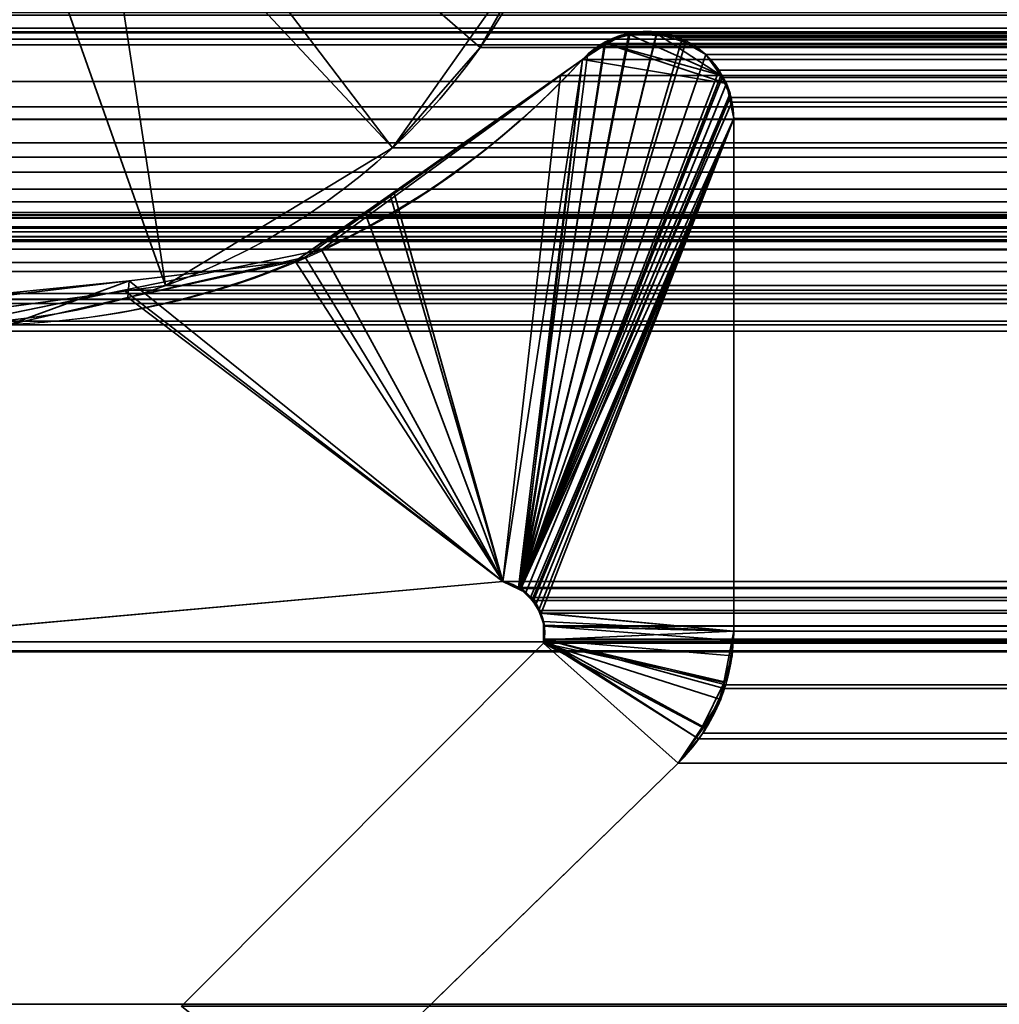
# Model space of a CAD drawing. Header units: millimetres. Extents: x -587 to 3688, y -115 to 120.
# Tile 382 of 656: x 1025.5 to 1028.88, y 2.65 to 6.05. Entities that reach past the tile are written whole.
import ezdxf

# ---------------------------------------------------------------- set-up
doc = ezdxf.new("R2010")
doc.units = ezdxf.units.MM
doc.layers.add('152', color=7, linetype='Continuous', true_color=0xffffff)

# ---------------------------------------------------------------- blocks, each defined once
blk = doc.blocks.new('UG_SURFACE_002')
at = {"layer": '152', "color": 252, "linetype": 'Continuous', "lineweight": 35}
for points in [[(2162.4999, -40, 2198), (2162.4999, 110, 2198), (837.5, 110, 2198), (837.5, -40, 2198)], [(987.5, -40, 2048.0001), (987.5, 110, 2048.0001), (2012.5, 110, 2048.0001), (2012.5, -40, 2048.0001)]]:
    blk.add_3dface(points, dxfattribs=at)
blk = doc.blocks.new('UG_SURFACE_050')
at = {"layer": '152', "color": 252, "linetype": 'Continuous', "lineweight": 35}
for points in [[(1027.0875, 5.9514, 2006.4125), (1027.3134, 6.3528, 2006.1867), (1025.9843, 7.0973, 2007.5157), (1025.9378, 6.9509, 2007.5622)], [(1027.3134, 6.3528, -7), (1026.7845, 5.6045, -7), (1025.7615, 6.7015, -7), (1025.9378, 6.9509, -7)], [(1026.7845, 5.6045, 2006.7155), (1027.0875, 5.9514, 2006.4125), (1025.9378, 6.9509, 2007.5622), (1025.8625, 6.8171, 2007.6375)], [(1025.8625, 6.8171, 2007.6375), (1025.7615, 6.7015, 2007.7386), (1026.0011, 5.1291, 2007.499), (1026.7845, 5.6045, 2006.7155)], [(1025.7615, 6.7015, 2007.7386), (1025.5003, 6.543, 2007.9997), (1026.0011, 5.1291, 2007.499)], [(1025.5003, 6.543, -7), (1025.7615, 6.7015, -7), (1026.7845, 5.6045, -7), (1026.0011, 5.1291, -7)], [(1025.0931, 5.0055, 2008.4069), (1026.0011, 5.1291, 2007.499), (1025.5003, 6.543, 2007.9997), (1025.1976, 6.5018, 2008.3022)], [(1025.1976, 6.5018, -7), (1025.5003, 6.543, -7), (1026.0011, 5.1291, -7), (1025.0931, 5.0055, -7)], [(1026.7845, 5.6045, -7), (1027.3134, 6.3528, -7), (1027.3134, 6.3528, 2006.1867)], [(1027.3134, 6.3528, 2006.1867), (1027.0875, 5.9514, 2006.4125), (1026.7845, 5.6045, -7)], [(1027.0875, 5.9514, 2006.4125), (1026.7845, 5.6045, 2006.7155), (1026.7845, 5.6045, -7)], [(1026.0011, 5.1291, 2007.499), (1026.0011, 5.1291, -7), (1026.7845, 5.6045, -7), (1026.7845, 5.6045, 2006.7155)], [(1025.0931, 5.0055, 2008.4069), (1025.0931, 5.0055, -7), (1026.0011, 5.1291, -7), (1026.0011, 5.1291, 2007.499)]]:
    blk.add_3dface(points, dxfattribs=at)
blk = doc.blocks.new('UG_SURFACE_051')
at = {"layer": '152', "color": 252, "linetype": 'Continuous', "lineweight": 35}
for points in [[(1027.0875, 5.9514, 2006.4125), (1027.3134, 6.3528, 2006.1867), (1025.9843, 7.0973, 2007.5157), (1025.9378, 6.9509, 2007.5622)], [(1027.3134, 6.3528, -7), (1026.7845, 5.6045, -7), (1025.7615, 6.7015, -7), (1025.9378, 6.9509, -7)], [(1026.7845, 5.6045, 2006.7155), (1027.0875, 5.9514, 2006.4125), (1025.9378, 6.9509, 2007.5622), (1025.8625, 6.8171, 2007.6375)], [(1025.8625, 6.8171, 2007.6375), (1025.7615, 6.7015, 2007.7386), (1026.0011, 5.1291, 2007.499), (1026.7845, 5.6045, 2006.7155)], [(1025.7615, 6.7015, 2007.7386), (1025.5003, 6.543, 2007.9997), (1026.0011, 5.1291, 2007.499)], [(1025.5003, 6.543, -7), (1025.7615, 6.7015, -7), (1026.7845, 5.6045, -7), (1026.0011, 5.1291, -7)], [(1025.0931, 5.0055, 2008.4069), (1026.0011, 5.1291, 2007.499), (1025.5003, 6.543, 2007.9997), (1025.1976, 6.5018, 2008.3022)], [(1025.1976, 6.5018, -7), (1025.5003, 6.543, -7), (1026.0011, 5.1291, -7), (1025.0931, 5.0055, -7)], [(1026.7845, 5.6045, -7), (1027.3134, 6.3528, -7), (1027.3134, 6.3528, 2006.1867)], [(1027.3134, 6.3528, 2006.1867), (1027.0875, 5.9514, 2006.4125), (1026.7845, 5.6045, -7)], [(1027.0875, 5.9514, 2006.4125), (1026.7845, 5.6045, 2006.7155), (1026.7845, 5.6045, -7)], [(1026.0011, 5.1291, 2007.499), (1026.0011, 5.1291, -7), (1026.7845, 5.6045, -7), (1026.7845, 5.6045, 2006.7155)], [(1025.0931, 5.0055, 2008.4069), (1025.0931, 5.0055, -7), (1026.0011, 5.1291, -7), (1026.0011, 5.1291, 2007.499)]]:
    blk.add_3dface(points, dxfattribs=at)
blk = doc.blocks.new('UG_SURFACE_054')
at = {"layer": '152', "color": 252, "linetype": 'Continuous', "lineweight": 35}
for points in [[(1011, -46.92, 2022.5), (1989, -46.92, 2022.5), (1989, 13.92, 2022.5), (1011, 13.92, 2022.5)], [(1012.5, -46.92, 2020.9999), (1012.5, 13.92, 2020.9999), (1987.5, 13.92, 2020.9999), (1987.5, -46.92, 2020.9999)], [(1025.9378, 6.9509, 2007.5622), (1025.9843, 7.0973, 2007.5157), (1027.3134, 6.3528, 2006.1867), (1027.0875, 5.9514, 2006.4125)], [(1025.8625, 6.8171, 2007.6375), (1025.9378, 6.9509, 2007.5622), (1027.0875, 5.9514, 2006.4125), (1026.7845, 5.6045, 2006.7155)], [(1026.7845, 5.6045, 2006.7155), (1026.0011, 5.1291, 2007.499), (1025.7615, 6.7015, 2007.7386), (1025.8625, 6.8171, 2007.6375)], [(1026.0011, 5.1291, 2007.499), (1025.5003, 6.543, 2007.9997), (1025.7615, 6.7015, 2007.7386)], [(1025.1976, 6.5018, 2008.3022), (1025.5003, 6.543, 2007.9997), (1026.0011, 5.1291, 2007.499), (1025.0931, 5.0055, 2008.4069)], [(1027.0875, 5.9514, 2006.4125), (1972.6866, 6.3528, 2006.1867), (1972.9125, 5.9514, 2006.4125)], [(1027.0875, 5.9514, 2006.4125), (1027.3134, 6.3528, 2006.1867), (1972.6866, 6.3528, 2006.1867)], [(1023.2497, 6.2198, 2010.2503), (1023.5014, 5.834, 2009.9986), (1976.4986, 5.834, 2009.9986), (1976.7503, 6.2198, 2010.2503)], [(1972.9125, 5.9514, 2006.4125), (1026.7845, 5.6045, 2006.7155), (1027.0875, 5.9514, 2006.4125)], [(1972.9125, 5.9514, 2006.4125), (1973.2155, 5.6045, 2006.7155), (1026.7845, 5.6045, 2006.7155)], [(1976.4986, 5.834, 2009.9986), (1023.5014, 5.834, 2009.9986), (1024.211, 5.2542, 2009.289), (1975.789, 5.2542, 2009.289)], [(1973.9989, 5.1291, 2007.499), (1026.0011, 5.1291, 2007.499), (1026.7845, 5.6045, 2006.7155), (1973.2155, 5.6045, 2006.7155)], [(1975.789, 5.2542, 2009.289), (1024.211, 5.2542, 2009.289), (1025.0931, 5.0055, 2008.4069), (1974.9069, 5.0055, 2008.4069)], [(1974.9069, 5.0055, 2008.4069), (1025.0931, 5.0055, 2008.4069), (1026.0011, 5.1291, 2007.499), (1973.9989, 5.1291, 2007.499)]]:
    blk.add_3dface(points, dxfattribs=at)
blk = doc.blocks.new('UG_SURFACE_056')
at = {"layer": '152', "color": 7, "linetype": 'Continuous', "lineweight": 35}
for points in [[(1027.2236, 4.0792, 2006.2764), (1027.6036, 5.9952, 2005.8963), (1027.5806, 5.9954, 2005.9195), (1027.5185, 5.9606, 2005.9814)], [(1027.2236, 4.0792, 2006.2764), (1027.6968, 5.9944, 2005.8031), (1027.6036, 5.9952, 2005.8963)], [(1027.7959, 5.9673, 2005.7042), (1027.7493, 5.9939, 2005.7507), (1027.6968, 5.9944, 2005.8031), (1027.2236, 4.0792, 2006.2764)], [(1027.9173, 5.8558, -7), (1027.5177, 5.9668, -7), (1027.5307, 5.9764, -7), (1027.6052, 5.9951, -7)], [(1027.5307, 5.9764, -7), (1027.5185, 5.9606, 2005.9814), (1027.5806, 5.9954, 2005.9195)], [(1027.5307, 5.9764, -7), (1027.5806, 5.9954, 2005.9195), (1027.6036, 5.9952, 2005.8963)], [(1027.6036, 5.9952, 2005.8963), (1027.6052, 5.9951, -7), (1027.5307, 5.9764, -7)], [(1027.6052, 5.9951, -7), (1027.6036, 5.9952, 2005.8963), (1027.6968, 5.9944, 2005.8031)], [(1027.6968, 5.9944, 2005.8031), (1027.6501, 6.0064, -7), (1027.6052, 5.9951, -7)], [(1027.9173, 5.8558, -7), (1027.6052, 5.9951, -7), (1027.6501, 6.0064, -7), (1027.6963, 5.9997, -7)], [(1027.6968, 5.9944, 2005.8031), (1027.6963, 5.9997, -7), (1027.6501, 6.0064, -7)], [(1027.6963, 5.9997, -7), (1027.6968, 5.9944, 2005.8031), (1027.7493, 5.9939, 2005.7507)], [(1027.7493, 5.9939, 2005.7507), (1027.7597, 5.9906, -7), (1027.6963, 5.9997, -7)], [(1027.6963, 5.9997, -7), (1027.7597, 5.9906, -7), (1027.795, 5.9696, -7)], [(1027.795, 5.9696, -7), (1027.8667, 5.9269, -7), (1027.9173, 5.8558, -7), (1027.6963, 5.9997, -7)], [(1027.7493, 5.9939, 2005.7507), (1027.795, 5.9696, -7), (1027.7597, 5.9906, -7)], [(1027.7493, 5.9939, 2005.7507), (1027.7959, 5.9673, 2005.7042), (1027.795, 5.9696, -7)], [(1027.9123, 5.8734, 2005.5878), (1027.8667, 5.9269, 2005.6334), (1027.7959, 5.9673, 2005.7042), (1027.2236, 4.0792, 2006.2764)], [(1027.2236, 4.0792, 2006.2764), (1027.5185, 5.9606, 2005.9814), (1027.4574, 5.9264, 2006.0427)], [(1027.5185, 5.9606, 2005.9814), (1027.5177, 5.9668, -7), (1027.4408, 5.9099, -7)], [(1027.4408, 5.9099, -7), (1027.5177, 5.9668, -7), (1027.9377, 5.8271, -7)], [(1027.4408, 5.9099, -7), (1027.4574, 5.9264, 2006.0427), (1027.5185, 5.9606, 2005.9814)], [(1027.5307, 5.9764, -7), (1027.5177, 5.9668, -7), (1027.5185, 5.9606, 2005.9814)], [(1027.9173, 5.8558, -7), (1027.9377, 5.8271, -7), (1027.5177, 5.9668, -7)], [(1027.795, 5.9696, -7), (1027.7959, 5.9673, 2005.7042), (1027.8667, 5.9269, 2005.6334)], [(1027.8667, 5.9269, 2005.6334), (1027.8667, 5.9269, -7), (1027.795, 5.9696, -7)], [(1027.4574, 5.9264, 2006.0427), (1027.4408, 5.9099, 2006.0592), (1027.1658, 4.1071, 2006.3343), (1027.2236, 4.0792, 2006.2764)], [(1027.4408, 5.9099, -7), (1027.4408, 5.9099, 2006.0592), (1027.4574, 5.9264, 2006.0427)], [(1027.8667, 5.9269, -7), (1027.8667, 5.9269, 2005.6334), (1027.9123, 5.8734, 2005.5878)], [(1027.9123, 5.8734, 2005.5878), (1027.9173, 5.8558, -7), (1027.8667, 5.9269, -7)], [(1026.778, 5.4379, -7), (1026.7887, 5.4518, 2006.7112), (1027.4408, 5.9099, 2006.0592)], [(1027.4408, 5.9099, 2006.0592), (1027.4408, 5.9099, -7), (1026.778, 5.4379, -7)], [(1026.778, 5.4379, -7), (1027.4408, 5.9099, -7), (1027.1658, 4.1071, -7)], [(1027.1658, 4.1071, 2006.3343), (1027.4408, 5.9099, 2006.0592), (1026.7887, 5.4518, 2006.7112)], [(1027.9377, 5.8271, -7), (1027.2244, 4.083, -7), (1027.1658, 4.1071, -7), (1027.4408, 5.9099, -7)], [(1027.2236, 4.0792, 2006.2764), (1027.9199, 5.8573, 2005.5802), (1027.9123, 5.8734, 2005.5878)], [(1027.9503, 5.793, 2005.5497), (1027.9199, 5.8573, 2005.5802), (1027.2236, 4.0792, 2006.2764)], [(1027.9123, 5.8734, 2005.5878), (1027.9199, 5.8573, 2005.5802), (1027.9173, 5.8558, -7)], [(1027.9377, 5.8271, -7), (1027.9173, 5.8558, -7), (1027.9199, 5.8573, 2005.5802)], [(1027.9377, 5.8271, -7), (1027.9199, 5.8573, 2005.5802), (1027.9503, 5.793, 2005.5497)], [(1027.2244, 4.083, -7), (1027.9377, 5.8271, -7), (1027.9473, 5.7817, -7)], [(1027.9503, 5.793, 2005.5497), (1027.9473, 5.7817, -7), (1027.9377, 5.8271, -7)], [(1027.2236, 4.0792, 2006.2764), (1027.2448, 4.069, 2006.2551), (1027.9518, 5.7826, 2005.5482), (1027.9503, 5.793, 2005.5497)], [(1027.9503, 5.793, 2005.5497), (1027.9518, 5.7826, 2005.5482), (1027.9473, 5.7817, -7)], [(1027.9473, 5.7817, -7), (1027.9633, 5.7056, -7), (1027.2279, 4.0816, -7), (1027.2244, 4.083, -7)], [(1027.9633, 5.7056, 2005.5368), (1027.9518, 5.7826, 2005.5482), (1027.2448, 4.069, 2006.2551), (1027.2666, 4.0415, 2006.2335)], [(1027.9473, 5.7817, -7), (1027.9518, 5.7826, 2005.5482), (1027.9633, 5.7056, 2005.5368)], [(1027.9633, 5.7056, 2005.5368), (1027.9633, 5.7056, -7), (1027.9473, 5.7817, -7)], [(1027.2667, 4.0429, -7), (1027.2279, 4.0816, -7), (1027.9633, 5.7056, -7)], [(1027.2666, 4.0415, 2006.2335), (1027.2912, 4.0105, 2006.2089), (1027.9633, 5.7056, 2005.5368)], [(1027.9633, 5.7056, -7), (1027.2802, 4.0294, -7), (1027.2667, 4.0429, -7)], [(1027.2936, 3.9977, -7), (1027.2802, 4.0294, -7), (1027.9633, 5.7056, -7), (1027.9633, 3.935, -7)], [(1027.9633, 3.935, 2005.5368), (1027.9633, 5.7056, 2005.5368), (1027.2912, 4.0105, 2006.2089), (1027.295, 3.998, 2006.2051)], [(1027.9633, 5.7056, 2005.5368), (1027.9633, 3.935, 2005.5368), (1027.9633, 3.935, -7), (1027.9633, 5.7056, -7)], [(1026.4487, 5.2131, 2007.0512), (1026.7887, 5.4518, 2006.7112), (1026.778, 5.4379, -7)], [(1026.7887, 5.4518, 2006.7112), (1026.4487, 5.2131, 2007.0512), (1027.1658, 4.1071, 2006.3343)], [(1026.4487, 5.2131, 2007.0512), (1026.778, 5.4379, -7), (1026.4825, 5.2275, -7)], [(1027.1658, 4.1071, -7), (1026.4825, 5.2275, -7), (1026.778, 5.4379, -7)], [(1026.4487, 5.2131, 2007.0512), (1026.4825, 5.2275, -7), (1025.8707, 5.0877, -7)], [(1025.8707, 5.0877, -7), (1026.4825, 5.2275, -7), (1027.1658, 4.1071, -7)], [(1025.8707, 5.0877, -7), (1025.875, 5.1452, 2007.6251), (1026.4487, 5.2131, 2007.0512)], [(1027.1658, 4.1071, 2006.3343), (1026.4487, 5.2131, 2007.0512), (1025.875, 5.1452, 2007.6251)], [(1025.875, 5.1452, 2007.6251), (1025.0409, 5.0464, 2008.4591), (1024.4632, 3.8635, 2009.0368), (1027.1658, 4.1071, 2006.3343)], [(1025.0521, 5.0629, -7), (1025.0409, 5.0464, 2008.4591), (1025.875, 5.1452, 2007.6251)], [(1025.875, 5.1452, 2007.6251), (1025.4633, 4.9946, -7), (1025.0521, 5.0629, -7)], [(1025.875, 5.1452, 2007.6251), (1025.8707, 5.0877, -7), (1025.4633, 4.9946, -7)], [(1027.1658, 4.1071, -7), (1024.4632, 3.8635, -7), (1025.4633, 4.9946, -7), (1025.8707, 5.0877, -7)], [(1024.4632, 3.8635, -7), (1027.1658, 4.1071, -7), (1027.1658, 4.1071, 2006.3343), (1024.4632, 3.8635, 2009.0368)], [(1027.1658, 4.1071, -7), (1027.2244, 4.083, -7), (1027.2236, 4.0792, 2006.2764)], [(1027.2236, 4.0792, 2006.2764), (1027.1658, 4.1071, 2006.3343), (1027.1658, 4.1071, -7)], [(1027.2448, 4.069, 2006.2551), (1027.2236, 4.0792, 2006.2764), (1027.2244, 4.083, -7)], [(1027.2244, 4.083, -7), (1027.2279, 4.0816, -7), (1027.2666, 4.0415, 2006.2335)], [(1027.2666, 4.0415, 2006.2335), (1027.2448, 4.069, 2006.2551), (1027.2244, 4.083, -7)], [(1027.2279, 4.0816, -7), (1027.2667, 4.0429, -7), (1027.2666, 4.0415, 2006.2335)], [(1027.2912, 4.0105, 2006.2089), (1027.2666, 4.0415, 2006.2335), (1027.2667, 4.0429, -7)], [(1027.2667, 4.0429, -7), (1027.2802, 4.0294, -7), (1027.295, 3.998, 2006.2051)], [(1027.295, 3.998, 2006.2051), (1027.2912, 4.0105, 2006.2089), (1027.2667, 4.0429, -7)], [(1027.2802, 4.0294, -7), (1027.2936, 3.9977, -7), (1027.295, 3.998, 2006.2051)], [(1027.3083, 3.9554, 2006.1917), (1027.295, 3.998, 2006.2051), (1027.2936, 3.9977, -7)], [(1027.9633, 3.935, -7), (1027.3061, 3.9681, -7), (1027.2936, 3.9977, -7)], [(1027.3083, 3.9554, 2006.1917), (1027.2936, 3.9977, -7), (1027.3061, 3.9681, -7)], [(1027.295, 3.998, 2006.2051), (1027.3083, 3.9554, 2006.1917), (1027.9633, 3.935, 2005.5368)], [(1027.3061, 3.9526, -7), (1027.3061, 3.9681, -7), (1027.9633, 3.935, -7)], [(1027.3083, 3.9554, 2006.1917), (1027.3061, 3.9681, -7), (1027.3061, 3.9526, -7)], [(1027.3061, 3.9526, -7), (1027.3083, 3.9526, 2006.1917), (1027.3083, 3.9554, 2006.1917)], [(1027.3063, 3.9051, -7), (1027.3061, 3.9526, -7), (1027.9633, 3.935, -7)], [(1027.3083, 3.9526, 2006.1917), (1027.3061, 3.9526, -7), (1027.3063, 3.9051, -7)], [(1027.3063, 3.9051, -7), (1027.3082, 3.9051, 2006.1917), (1027.3083, 3.9526, 2006.1917)], [(1027.9633, 3.935, 2005.5368), (1027.3083, 3.9554, 2006.1917), (1027.3083, 3.9526, 2006.1917), (1027.3082, 3.9051, 2006.1917)], [(1027.9633, 3.935, -7), (1027.9292, 3.7578, -7), (1027.3063, 3.8936, -7), (1027.3063, 3.9051, -7)], [(1027.9576, 3.8494, 2005.5425), (1027.9633, 3.935, 2005.5368), (1027.3082, 3.9051, 2006.1917)], [(1027.9292, 3.7578, -7), (1027.9633, 3.935, -7), (1027.9633, 3.935, 2005.5368)], [(1027.9633, 3.935, 2005.5368), (1027.9576, 3.8494, 2005.5425), (1027.9292, 3.7578, -7)], [(1027.7711, 3.4787, -7), (1026.523, 2.2621, -7), (1026.0557, 2.6395, -7), (1027.3063, 3.8936, -7)], [(1026.523, 2.2621, 2006.9771), (1027.7711, 3.4787, 2005.729), (1027.3063, 3.8936, 2006.1936), (1026.0557, 2.6395, 2007.4444)], [(1027.3063, 3.8936, -7), (1026.0557, 2.6395, -7), (1026.0557, 2.6395, 2007.4444), (1027.3063, 3.8936, 2006.1936)], [(1027.3082, 3.9049, 2006.1917), (1027.3063, 3.9051, -7), (1027.3063, 3.8936, -7)], [(1027.3082, 3.9049, 2006.1917), (1027.3082, 3.9051, 2006.1917), (1027.3063, 3.9051, -7)], [(1027.3082, 3.9049, 2006.1917), (1027.3063, 3.8936, 2006.1936), (1027.7711, 3.4787, 2005.729), (1027.8596, 3.6037, 2005.6405)], [(1027.3063, 3.8936, -7), (1027.3063, 3.8936, 2006.1936), (1027.3082, 3.9049, 2006.1917)], [(1027.3063, 3.8936, -7), (1027.8541, 3.6031, -7), (1027.7711, 3.4787, -7)], [(1027.3063, 3.8936, -7), (1027.9179, 3.6987, -7), (1027.8541, 3.6031, -7)], [(1027.9292, 3.7578, -7), (1027.9179, 3.6987, -7), (1027.3063, 3.8936, -7)], [(1027.3082, 3.9051, 2006.1917), (1027.3082, 3.9049, 2006.1917), (1027.9313, 3.7599, 2005.5687), (1027.9576, 3.8494, 2005.5425)], [(1027.8596, 3.6037, 2005.6405), (1027.9039, 3.6663, 2005.5962), (1027.9313, 3.7599, 2005.5687), (1027.3082, 3.9049, 2006.1917)], [(1027.9576, 3.8494, 2005.5425), (1027.9313, 3.7599, 2005.5687), (1027.9292, 3.7578, -7)], [(1027.8541, 3.6031, -7), (1027.9179, 3.6987, -7), (1027.9313, 3.7599, 2005.5687)], [(1027.9313, 3.7599, 2005.5687), (1027.9039, 3.6663, 2005.5962), (1027.8541, 3.6031, -7)], [(1027.9179, 3.6987, -7), (1027.9292, 3.7578, -7), (1027.9313, 3.7599, 2005.5687)], [(1027.9039, 3.6663, 2005.5962), (1027.8596, 3.6037, 2005.6405), (1027.8541, 3.6031, -7)], [(1027.7711, 3.4787, -7), (1027.8541, 3.6031, -7), (1027.8596, 3.6037, 2005.6405)], [(1027.8596, 3.6037, 2005.6405), (1027.7711, 3.4787, 2005.729), (1027.7711, 3.4787, -7)], [(1027.7711, 3.4787, 2005.729), (1026.523, 2.2621, 2006.9771), (1026.523, 2.2621, -7), (1027.7711, 3.4787, -7)]]:
    blk.add_3dface(points, dxfattribs=at)
blk = doc.blocks.new('UG_SURFACE_057')
at = {"layer": '152', "color": 7, "linetype": 'Continuous', "lineweight": 35}
for points in [[(1021.5, 11.8277, 2012.0001), (1021.5, 5.7035, 2012.0001), (1978.5, 5.7035, 2012.0001), (1978.5, 11.8277, 2012.0001)], [(1021.0108, 5.2872, 2012.4891), (1014.7921, 6.3024, 2018.708), (1985.2079, 6.3024, 2018.708), (1978.9892, 5.2872, 2012.4891)], [(1987.0291, 6.2483, 2020.529), (1987.6932, 6.0016, 2021.1933), (1012.3068, 6.0016, 2021.1933), (1012.9709, 6.2483, 2020.529)], [(1023.1019, 6.1055, 2010.3981), (1976.8981, 6.1055, 2010.3981), (1976.5822, 5.7463, 2010.0822), (1023.4178, 5.7463, 2010.0822)], [(1012.0314, 6.0638, 2021.4686), (1012.116, 6.018, 2021.384), (1987.8838, 6.0204, 2021.3838)], [(1987.8838, 6.0204, 2021.3838), (1987.9593, 6.0552, 2021.4593), (1012.0314, 6.0638, 2021.4686)], [(1986.6327, 6.0214, 2020.1328), (1013.3535, 6.0731, 2020.1464), (1013.3715, 5.9802, 2020.1285)], [(1986.6327, 6.0214, 2020.1328), (1986.6465, 6.0731, 2020.1464), (1013.3535, 6.0731, 2020.1464)], [(1013.3715, 5.9802, 2020.1285), (1986.6284, 5.9608, 2020.1285), (1986.6327, 6.0214, 2020.1328)], [(1987.8387, 5.9996, 2021.3387), (1987.8838, 6.0204, 2021.3838), (1012.116, 6.018, 2021.384)], [(1987.8387, 5.9996, 2021.3387), (1012.116, 6.018, 2021.384), (1012.1393, 6.0054, 2021.3606)], [(1012.1393, 6.0054, 2021.3606), (1012.2069, 6.0038, 2021.2932), (1987.7932, 6.0002, 2021.2932)], [(1987.7932, 6.0002, 2021.2932), (1987.8387, 5.9996, 2021.3387), (1012.1393, 6.0054, 2021.3606)], [(1012.2069, 6.0038, 2021.2932), (1012.3068, 6.0016, 2021.1933), (1987.6932, 6.0016, 2021.1933)], [(1987.6932, 6.0016, 2021.1933), (1987.7932, 6.0002, 2021.2932), (1012.2069, 6.0038, 2021.2932)], [(1027.2272, 4.082, 2006.2728), (1027.6011, 6.0002, 2005.899), (1027.6017, 6.0005, 2005.8982), (1027.6934, 5.9933, 2005.8067)], [(1027.5171, 5.9647, 2005.9829), (1027.6011, 6.0002, 2005.899), (1027.2272, 4.082, 2006.2728)], [(1027.2272, 4.082, 2006.2728), (1027.6934, 5.9933, 2005.8067), (1027.7685, 5.9874, 2005.7316), (1027.7843, 5.9777, 2005.7156)], [(1972.3979, 5.9947, 2005.898), (1027.6011, 6.0002, 2005.899), (1027.5171, 5.9647, 2005.9829)], [(1027.5171, 5.9647, 2005.9829), (1972.4829, 5.964, 2005.9829), (1972.3979, 5.9947, 2005.898)], [(1027.6017, 6.0005, 2005.8982), (1027.6011, 6.0002, 2005.899), (1972.3979, 5.9947, 2005.898)], [(1027.6934, 5.9933, 2005.8067), (1027.6017, 6.0005, 2005.8982), (1972.3979, 5.9947, 2005.898)], [(1972.3979, 5.9947, 2005.898), (1972.3698, 6.0049, 2005.8699), (1027.6934, 5.9933, 2005.8067)], [(1972.3698, 6.0049, 2005.8699), (1972.3067, 5.9969, 2005.8067), (1027.6934, 5.9933, 2005.8067)], [(1027.7685, 5.9874, 2005.7316), (1027.6934, 5.9933, 2005.8067), (1972.3067, 5.9969, 2005.8067)], [(1027.7685, 5.9874, 2005.7316), (1972.3067, 5.9969, 2005.8067), (1972.2315, 5.9874, 2005.7316)], [(1972.2315, 5.9874, 2005.7316), (1027.7843, 5.9777, 2005.7156), (1027.7685, 5.9874, 2005.7316)], [(1972.2315, 5.9874, 2005.7316), (1972.2157, 5.9777, 2005.7156), (1027.7843, 5.9777, 2005.7156)], [(1986.675, 2.6459, 2020.175), (1986.6284, 5.9608, 2020.1285), (1013.3716, 5.9608, 2020.1285), (1013.325, 2.6459, 2020.175)], [(1013.3715, 5.9802, 2020.1285), (1013.3716, 5.9608, 2020.1285), (1986.6284, 5.9608, 2020.1285)], [(1027.7843, 5.9777, 2005.7156), (1027.8667, 5.9269, 2005.6334), (1027.2272, 4.082, 2006.2728)], [(1027.2272, 4.082, 2006.2728), (1027.4408, 5.9099, 2006.0592), (1027.4924, 5.9543, 2006.0077), (1027.5171, 5.9647, 2005.9829)], [(1027.4924, 5.9543, 2006.0077), (1027.4408, 5.9099, 2006.0592), (1972.5592, 5.9099, 2006.0592)], [(1972.4829, 5.964, 2005.9829), (1027.5171, 5.9647, 2005.9829), (1027.4924, 5.9543, 2006.0077)], [(1027.4924, 5.9543, 2006.0077), (1972.5053, 5.9558, 2006.0053), (1972.4829, 5.964, 2005.9829)], [(1027.4924, 5.9543, 2006.0077), (1972.5592, 5.9099, 2006.0592), (1972.5053, 5.9558, 2006.0053)], [(1027.7843, 5.9777, 2005.7156), (1972.2157, 5.9777, 2005.7156), (1972.1333, 5.9269, 2005.6334), (1027.8667, 5.9269, 2005.6334)], [(1027.2272, 4.082, 2006.2728), (1027.8667, 5.9269, 2005.6334), (1027.9125, 5.873, 2005.5876), (1027.9235, 5.8482, 2005.5766)], [(1027.9125, 5.873, 2005.5876), (1027.8667, 5.9269, 2005.6334), (1972.1333, 5.9269, 2005.6334)], [(1027.9125, 5.873, 2005.5876), (1972.1333, 5.9269, 2005.6334), (1972.0744, 5.8501, 2005.5742)], [(1027.2192, 4.0853, 2006.2809), (1027.1658, 4.1071, 2006.3343), (1027.3645, 5.8543, 2006.1355), (1027.4408, 5.9099, 2006.0592)], [(1027.4408, 5.9099, 2006.0592), (1027.2272, 4.082, 2006.2728), (1027.2192, 4.0853, 2006.2809)], [(1027.3645, 5.8543, 2006.1355), (1972.6355, 5.8543, 2006.1355), (1972.5592, 5.9099, 2006.0592), (1027.4408, 5.9099, 2006.0592)], [(1026.6945, 5.3661, 2006.8054), (1027.3645, 5.8543, 2006.1355), (1027.1658, 4.1071, 2006.3343)], [(1026.6945, 5.3661, 2006.8054), (1973.3055, 5.3661, 2006.8054), (1972.6355, 5.8543, 2006.1355), (1027.3645, 5.8543, 2006.1355)], [(1972.0744, 5.8501, 2005.5742), (1027.9235, 5.8482, 2005.5766), (1027.9125, 5.873, 2005.5876)], [(1027.2272, 4.082, 2006.2728), (1027.9235, 5.8482, 2005.5766), (1027.9542, 5.7791, 2005.5459), (1027.9562, 5.7623, 2005.5437)], [(1027.9542, 5.7791, 2005.5459), (1027.9235, 5.8482, 2005.5766), (1972.0744, 5.8501, 2005.5742)], [(1027.9542, 5.7791, 2005.5459), (1972.0744, 5.8501, 2005.5742), (1972.0721, 5.8473, 2005.5721)], [(1972.0721, 5.8473, 2005.5721), (1027.9562, 5.7623, 2005.5437), (1027.9542, 5.7791, 2005.5459)], [(1027.9562, 5.7623, 2005.5437), (1972.0721, 5.8473, 2005.5721), (1972.0463, 5.7807, 2005.5463)], [(1027.9562, 5.7623, 2005.5437), (1027.9633, 5.7056, 2005.5368), (1027.2609, 4.0511, 2006.2389), (1027.2272, 4.082, 2006.2728)], [(1972.0463, 5.7807, 2005.5463), (1972.0439, 5.7623, 2005.5439), (1027.9562, 5.7623, 2005.5437)], [(1027.9562, 5.7623, 2005.5437), (1972.0439, 5.7623, 2005.5439), (1972.0367, 5.7056, 2005.5368)], [(1972.0367, 5.7056, 2005.5368), (1027.9633, 5.7056, 2005.5368), (1027.9562, 5.7623, 2005.5437)], [(1023.9999, 5.3308, 2009.5), (1023.4178, 5.7463, 2010.0822), (1976.5822, 5.7463, 2010.0822)], [(1023.9999, 5.3308, 2009.5), (1976.5822, 5.7463, 2010.0822), (1976.0001, 5.3308, 2009.5)], [(1978.5144, 5.5934, 2012.0144), (1021.5, 5.7035, 2012.0001), (1021.4924, 5.6228, 2012.0077)], [(1978.5144, 5.5934, 2012.0144), (1978.5, 5.7035, 2012.0001), (1021.5, 5.7035, 2012.0001)], [(1027.9633, 5.7056, 2005.5368), (1027.272, 4.041, 2006.228), (1027.2609, 4.0511, 2006.2389)], [(1027.9633, 5.7056, 2005.5368), (1027.2974, 3.9967, 2006.2027), (1027.292, 4.006, 2006.2079), (1027.272, 4.041, 2006.228)], [(1027.9633, 5.7056, 2005.5368), (1027.9633, 3.935, 2005.5368), (1027.3086, 3.9533, 2006.1915), (1027.2974, 3.9967, 2006.2027)], [(1972.0367, 5.7056, 2005.5368), (1972.0367, 3.935, 2005.5368), (1027.9633, 3.935, 2005.5368), (1027.9633, 5.7056, 2005.5368)], [(1021.4924, 5.6228, 2012.0077), (1021.4759, 5.5731, 2012.0242), (1978.523, 5.5726, 2012.023)], [(1021.4924, 5.6228, 2012.0077), (1978.523, 5.5726, 2012.023), (1978.5144, 5.5934, 2012.0144)], [(1978.5539, 5.4968, 2012.054), (1021.4759, 5.5731, 2012.0242), (1021.4586, 5.521, 2012.0413)], [(1978.5539, 5.4968, 2012.054), (1978.523, 5.5726, 2012.023), (1021.4759, 5.5731, 2012.0242)], [(1021.4586, 5.521, 2012.0413), (1021.419, 5.4624, 2012.0809), (1978.5808, 5.463, 2012.0809)], [(1021.4586, 5.521, 2012.0413), (1978.5808, 5.463, 2012.0809), (1978.5539, 5.4968, 2012.054)], [(1978.6372, 5.392, 2012.1372), (1021.419, 5.4624, 2012.0809), (1021.3895, 5.4187, 2012.1105)], [(1978.6372, 5.392, 2012.1372), (1978.5808, 5.463, 2012.0809), (1021.419, 5.4624, 2012.0809)], [(1021.3895, 5.4187, 2012.1105), (1021.3292, 5.3728, 2012.1708), (1978.6702, 5.3722, 2012.1701)], [(1021.3895, 5.4187, 2012.1105), (1978.6702, 5.3722, 2012.1701), (1978.6372, 5.392, 2012.1372)], [(1985.2164, 5.3809, 2018.7163), (1014.6747, 5.3615, 2018.8253), (1014.6782, 5.3634, 2018.8217)], [(1985.2164, 5.3809, 2018.7163), (1985.3245, 5.3519, 2018.8246), (1014.6747, 5.3615, 2018.8253)], [(1014.6782, 5.3634, 2018.8217), (1014.8108, 5.381, 2018.6892), (1985.1892, 5.381, 2018.6892)], [(1985.1892, 5.381, 2018.6892), (1985.2164, 5.3809, 2018.7163), (1014.6782, 5.3634, 2018.8217)], [(1014.8108, 5.381, 2018.6892), (1023.9148, 3.8982, 2009.5851), (1976.0852, 3.8982, 2009.5851), (1985.1892, 5.381, 2018.6892)], [(1014.5571, 5.2979, 2018.9428), (1014.6747, 5.3615, 2018.8253), (1985.3245, 5.3519, 2018.8246)], [(1985.3245, 5.3519, 2018.8246), (1985.3976, 5.3323, 2018.8975), (1014.5571, 5.2979, 2018.9428)], [(1978.7793, 5.3064, 2012.2793), (1021.3292, 5.3728, 2012.1708), (1021.2699, 5.3276, 2012.2302)], [(1978.7793, 5.3064, 2012.2793), (1978.6702, 5.3722, 2012.1701), (1021.3292, 5.3728, 2012.1708)], [(1027.1658, 4.1071, 2006.3343), (1026.539, 5.2528, 2006.9611), (1026.6945, 5.3661, 2006.8054)], [(1973.461, 5.2528, 2006.9611), (1026.6945, 5.3661, 2006.8054), (1026.539, 5.2528, 2006.9611)], [(1973.461, 5.2528, 2006.9611), (1973.3055, 5.3661, 2006.8054), (1026.6945, 5.3661, 2006.8054)], [(1985.3976, 5.3323, 2018.8975), (1985.4419, 5.297, 2018.9419), (1014.5571, 5.2979, 2018.9428)], [(1978.7853, 5.3054, 2012.2852), (1021.2139, 5.3142, 2012.2862), (1021.0931, 5.2853, 2012.4068)], [(1021.2699, 5.3276, 2012.2302), (1021.2139, 5.3142, 2012.2862), (1978.7853, 5.3054, 2012.2852)], [(1021.2699, 5.3276, 2012.2302), (1978.7853, 5.3054, 2012.2852), (1978.7793, 5.3064, 2012.2793)], [(1976.0001, 5.3308, 2009.5), (1975.8252, 5.2844, 2009.325), (1024.1748, 5.2844, 2009.325), (1023.9999, 5.3308, 2009.5)], [(1985.5202, 5.2345, 2019.0203), (1014.4651, 5.2089, 2019.0349), (1014.528, 5.2822, 2018.9719)], [(1985.5202, 5.2345, 2019.0203), (1014.528, 5.2822, 2018.9719), (1014.5571, 5.2979, 2018.9428)], [(1014.5571, 5.2979, 2018.9428), (1985.4419, 5.297, 2018.9419), (1985.5202, 5.2345, 2019.0203)], [(1021.0619, 5.2822, 2012.4381), (1021.0108, 5.2872, 2012.4891), (1978.9892, 5.2872, 2012.4891)], [(1021.0787, 5.2819, 2012.4211), (1021.0619, 5.2822, 2012.4381), (1978.9892, 5.2872, 2012.4891)], [(1978.9892, 5.2872, 2012.4891), (1978.9213, 5.2819, 2012.4211), (1021.0787, 5.2819, 2012.4211)], [(1978.9068, 5.2844, 2012.4068), (1021.0931, 5.2853, 2012.4068), (1021.0787, 5.2819, 2012.4211)], [(1021.0787, 5.2819, 2012.4211), (1978.9213, 5.2819, 2012.4211), (1978.9068, 5.2844, 2012.4068)], [(1021.0931, 5.2853, 2012.4068), (1978.9068, 5.2844, 2012.4068), (1978.7853, 5.3054, 2012.2852)], [(1024.1748, 5.2844, 2009.325), (1975.8252, 5.2844, 2009.325), (1975.0046, 5.0667, 2008.5046), (1024.9954, 5.0667, 2008.5046)], [(1025.8566, 5.1129, 2007.6432), (1026.539, 5.2528, 2006.9611), (1027.1658, 4.1071, 2006.3343)], [(1026.539, 5.2528, 2006.9611), (1025.8566, 5.1129, 2007.6432), (1974.1434, 5.1129, 2007.6432)], [(1026.539, 5.2528, 2006.9611), (1974.1434, 5.1129, 2007.6432), (1973.461, 5.2528, 2006.9611)], [(1985.5615, 5.178, 2019.0616), (1014.4385, 5.178, 2019.0616), (1014.4651, 5.2089, 2019.0349)], [(1985.5202, 5.2345, 2019.0203), (1985.5366, 5.2122, 2019.0365), (1014.4651, 5.2089, 2019.0349)], [(1014.4651, 5.2089, 2019.0349), (1985.5366, 5.2122, 2019.0365), (1985.5615, 5.178, 2019.0616)], [(1985.5615, 5.178, 2019.0616), (1014.4042, 5.1012, 2019.0959), (1014.4385, 5.178, 2019.0616)], [(1985.5615, 5.178, 2019.0616), (1985.5958, 5.1012, 2019.0959), (1014.4042, 5.1012, 2019.0959)], [(1027.1658, 4.1071, 2006.3343), (1024.4632, 3.8635, 2009.0368), (1025.2727, 4.9932, 2008.2273), (1025.8566, 5.1129, 2007.6432)], [(1974.7273, 4.9932, 2008.2273), (1025.8566, 5.1129, 2007.6432), (1025.2727, 4.9932, 2008.2273)], [(1974.7273, 4.9932, 2008.2273), (1974.1434, 5.1129, 2007.6432), (1025.8566, 5.1129, 2007.6432)], [(1985.6224, 4.9715, 2019.1224), (1014.3776, 4.9715, 2019.1224), (1014.3957, 5.0824, 2019.1042)], [(1014.3957, 5.0824, 2019.1042), (1014.4042, 5.1012, 2019.0959), (1985.5958, 5.1012, 2019.0959), (1985.6043, 5.0824, 2019.1042)], [(1985.6043, 5.0824, 2019.1042), (1985.6224, 4.9715, 2019.1224), (1014.3957, 5.0824, 2019.1042)], [(1025.2727, 4.9932, 2008.2273), (1024.9954, 5.0667, 2008.5046), (1975.0046, 5.0667, 2008.5046)], [(1025.2727, 4.9932, 2008.2273), (1975.0046, 5.0667, 2008.5046), (1974.7273, 4.9932, 2008.2273)], [(1014.2951, 2.0412, 2019.2049), (1014.3776, 4.9715, 2019.1224), (1985.6224, 4.9715, 2019.1224), (1985.7049, 2.0412, 2019.2049)], [(1024.4632, 3.8635, 2009.0368), (1027.1658, 4.1071, 2006.3343), (1972.8342, 4.1071, 2006.3343), (1975.5368, 3.8635, 2009.0368)], [(1027.1658, 4.1071, 2006.3343), (1027.2192, 4.0853, 2006.2809), (1972.7806, 4.0862, 2006.2807)], [(1972.7806, 4.0862, 2006.2807), (1972.8342, 4.1071, 2006.3343), (1027.1658, 4.1071, 2006.3343)], [(1972.7777, 4.0851, 2006.2778), (1972.7806, 4.0862, 2006.2807), (1027.2192, 4.0853, 2006.2809)], [(1027.2192, 4.0853, 2006.2809), (1972.749, 4.0636, 2006.249), (1972.7777, 4.0851, 2006.2778)], [(1972.749, 4.0636, 2006.249), (1027.2192, 4.0853, 2006.2809), (1027.2272, 4.082, 2006.2728)], [(1027.2272, 4.082, 2006.2728), (1972.7392, 4.0514, 2006.2392), (1972.749, 4.0636, 2006.249)], [(1027.2272, 4.082, 2006.2728), (1027.2609, 4.0511, 2006.2389), (1972.7392, 4.0514, 2006.2392)], [(1972.7135, 4.0191, 2006.2134), (1972.7392, 4.0514, 2006.2392), (1027.2609, 4.0511, 2006.2389)], [(1972.7135, 4.0191, 2006.2134), (1027.2609, 4.0511, 2006.2389), (1027.272, 4.041, 2006.228)], [(1027.272, 4.041, 2006.228), (1972.708, 4.0063, 2006.2079), (1972.7135, 4.0191, 2006.2134)], [(1027.272, 4.041, 2006.228), (1027.292, 4.006, 2006.2079), (1972.708, 4.0063, 2006.2079)], [(1972.6973, 3.981, 2006.1972), (1972.708, 4.0063, 2006.2079), (1027.292, 4.006, 2006.2079)], [(1972.6973, 3.981, 2006.1972), (1027.292, 4.006, 2006.2079), (1027.2974, 3.9967, 2006.2027)], [(1027.2974, 3.9967, 2006.2027), (1972.6925, 3.9522, 2006.1924), (1972.6973, 3.981, 2006.1972)], [(1027.2974, 3.9967, 2006.2027), (1027.3086, 3.9533, 2006.1915), (1972.6925, 3.9522, 2006.1924)], [(1027.3086, 3.9526, 2006.1915), (1027.3086, 3.9533, 2006.1915), (1027.9633, 3.935, 2005.5368)], [(1027.3086, 3.9533, 2006.1915), (1027.3086, 3.9526, 2006.1915), (1972.6925, 3.9522, 2006.1924)], [(1027.3086, 3.9526, 2006.1915), (1027.9633, 3.935, 2005.5368), (1027.9624, 3.9026, 2005.5375)], [(1027.9624, 3.9026, 2005.5375), (1027.9357, 3.7495, 2005.5642), (1027.3086, 3.9069, 2006.1915), (1027.3086, 3.9526, 2006.1915)], [(1972.6901, 3.9377, 2006.1901), (1027.3086, 3.9526, 2006.1915), (1027.3086, 3.9069, 2006.1915)], [(1972.6901, 3.9377, 2006.1901), (1972.6925, 3.9522, 2006.1924), (1027.3086, 3.9526, 2006.1915)], [(1027.3086, 3.9069, 2006.1915), (1972.6932, 3.9, 2006.1932), (1972.6901, 3.9377, 2006.1901)], [(1972.0367, 3.935, 2005.5368), (1027.9357, 3.7495, 2005.5642), (1027.9624, 3.9026, 2005.5375)], [(1027.9357, 3.7495, 2005.5642), (1972.0367, 3.935, 2005.5368), (1972.0416, 3.8564, 2005.5416)], [(1027.9624, 3.9026, 2005.5375), (1027.9633, 3.935, 2005.5368), (1972.0367, 3.935, 2005.5368)], [(1976.0852, 3.8982, 2009.5851), (1023.9148, 3.8982, 2009.5851), (1024.1898, 3.8674, 2009.3102)], [(1976.0852, 3.8982, 2009.5851), (1024.1898, 3.8674, 2009.3102), (1024.4632, 3.8635, 2009.0368)], [(1024.4632, 3.8635, 2009.0368), (1975.5368, 3.8635, 2009.0368), (1976.0852, 3.8982, 2009.5851)], [(1026.0557, 2.6395, 2007.4444), (1027.3063, 3.8936, 2006.1936), (1027.7711, 3.4787, 2005.729), (1026.523, 2.2621, 2006.9771)], [(1027.3063, 3.8936, 2006.1936), (1026.0557, 2.6395, 2007.4444), (1973.9443, 2.6395, 2007.4444), (1972.6937, 3.8936, 2006.1936)], [(1027.8412, 3.5635, 2005.6586), (1027.7711, 3.4787, 2005.729), (1027.3063, 3.8936, 2006.1936), (1027.3074, 3.8999, 2006.1927)], [(1027.3074, 3.8999, 2006.1927), (1027.3063, 3.8936, 2006.1936), (1972.6937, 3.8936, 2006.1936)], [(1027.3074, 3.8999, 2006.1927), (1027.3086, 3.9069, 2006.1915), (1027.8412, 3.5635, 2005.6586)], [(1027.3086, 3.9069, 2006.1915), (1027.3074, 3.8999, 2006.1927), (1972.6932, 3.9, 2006.1932)], [(1972.6937, 3.8936, 2006.1936), (1972.6932, 3.9, 2006.1932), (1027.3074, 3.8999, 2006.1927)], [(1027.3086, 3.9069, 2006.1915), (1027.93, 3.7374, 2005.5699), (1027.8567, 3.5821, 2005.6434), (1027.8412, 3.5635, 2005.6586)], [(1027.3086, 3.9069, 2006.1915), (1027.9357, 3.7495, 2005.5642), (1027.93, 3.7374, 2005.5699)], [(1972.0416, 3.8564, 2005.5416), (1027.93, 3.7374, 2005.5699), (1027.9357, 3.7495, 2005.5642)], [(1972.0416, 3.8564, 2005.5416), (1972.0553, 3.7823, 2005.5554), (1027.93, 3.7374, 2005.5699)], [(1972.0553, 3.7823, 2005.5554), (1972.0718, 3.7385, 2005.5718), (1027.93, 3.7374, 2005.5699)], [(1027.8567, 3.5821, 2005.6434), (1972.0718, 3.7385, 2005.5718), (1972.1078, 3.6424, 2005.6078)], [(1027.8567, 3.5821, 2005.6434), (1027.93, 3.7374, 2005.5699), (1972.0718, 3.7385, 2005.5718)], [(1972.1078, 3.6424, 2005.6078), (1027.8412, 3.5635, 2005.6586), (1027.8567, 3.5821, 2005.6434)], [(1972.1078, 3.6424, 2005.6078), (1972.1621, 3.569, 2005.6622), (1027.8412, 3.5635, 2005.6586)], [(1972.2289, 3.4787, 2005.729), (1027.7711, 3.4787, 2005.729), (1027.8412, 3.5635, 2005.6586)], [(1027.8412, 3.5635, 2005.6586), (1972.1621, 3.569, 2005.6622), (1972.2289, 3.4787, 2005.729)], [(1972.2289, 3.4787, 2005.729), (1973.477, 2.2621, 2006.9771), (1026.523, 2.2621, 2006.9771), (1027.7711, 3.4787, 2005.729)]]:
    blk.add_3dface(points, dxfattribs=at)

msp = doc.modelspace()

# ---------------------------------------------------------------- linework, layer by layer
at = {"layer": '152', "color": 252, "linetype": 'Continuous', "lineweight": -3, "true_color": 0x939598}
for p, q in [((1987.6932, 6.0016, 2021.1932), (1012.3068, 6.0016, 2021.1932)), ((1013.3716, 5.9608, 2020.1284), (1986.6284, 5.9608, 2020.1284)), ((1027.8667, 5.9269, 2005.6333), (1027.8667, 5.9269, -7)), ((1972.1333, 5.9269, 2005.6333), (1027.8667, 5.9269, 2005.6333)), ((1027.4408, 5.9099, 2006.0592), (1027.4408, 5.9099, -7)), ((1972.5592, 5.9099, 2006.0592), (1027.4408, 5.9099, 2006.0592)), ((1976.5821, 5.7463, 2010.0821), (1023.4179, 5.7463, 2010.0821)), ((1021.5, 5.7035, 2012), (1978.5, 5.7035, 2012)), ((1027.9633, 5.7056, -7), (1027.9633, 3.935, -7)), ((1972.0367, 5.7056, 2005.5367), (1027.9633, 5.7056, 2005.5367)), ((1027.9633, 5.7056, 2005.5367), (1027.9633, 3.935, 2005.5367)), ((1027.9633, 5.7056, 2005.5367), (1027.9633, 3.935, 2005.5367)), ((1027.9633, 5.7056, 2005.5367), (1027.9633, 5.7056, -7)), ((1014.8109, 5.381, 2018.6891), (1985.1891, 5.381, 2018.6891)), ((1021.0108, 5.2872, 2012.4892), (1978.9892, 5.2872, 2012.4892)), ((1021.0788, 5.2819, 2012.4212), (1978.9212, 5.2819, 2012.4212)), ((1014.3776, 4.9715, 2019.1224), (1985.6224, 4.9715, 2019.1224)), ((1027.1658, 4.1071, -7), (1024.4632, 3.8635, -7)), ((1027.1658, 4.1071, 2006.3342), (1024.4632, 3.8635, 2009.0368)), ((1027.1658, 4.1071, 2006.3342), (1024.4632, 3.8635, 2009.0368)), ((1972.8342, 4.1071, 2006.3342), (1027.1658, 4.1071, 2006.3342)), ((1027.1658, 4.1071, 2006.3342), (1027.1658, 4.1071, -7)), ((1027.9633, 3.935, 2005.5367), (1027.9633, 3.935, -7)), ((1972.0367, 3.935, 2005.5367), (1027.9633, 3.935, 2005.5367)), ((1023.9148, 3.8982, 2009.5852), (1976.0852, 3.8982, 2009.5852)), ((1026.0557, 2.6395, 2007.4443), (1027.3063, 3.8936, 2006.1937)), ((1027.3063, 3.8936, -7), (1026.0557, 2.6395, -7)), ((1026.0557, 2.6395, 2007.4443), (1027.3063, 3.8936, 2006.1937)), ((1027.3063, 3.8936, 2006.1937), (1972.6937, 3.8936, 2006.1937)), ((1027.3063, 3.8936, -7), (1027.3063, 3.8936, 2006.1937)), ((1024.4632, 3.8635, 2009.0368), (1975.5368, 3.8635, 2009.0368)), ((1027.7711, 3.4787, 2005.7289), (1026.523, 2.2621, 2006.977)), ((1027.7711, 3.4787, 2005.7289), (1026.523, 2.2621, 2006.977)), ((1027.7711, 3.4787, -7), (1026.523, 2.2621, -7)), ((1972.2289, 3.4787, 2005.7289), (1027.7711, 3.4787, 2005.7289)), ((1027.7711, 3.4787, 2005.7289), (1027.7711, 3.4787, -7))]:
    msp.add_line(p, q, dxfattribs=at)
at = {"layer": '152', "color": 252, "linetype": 'Continuous', "lineweight": -3, "true_color": 0x939598, "extrusion": (0, 0, -1)}
msp.add_arc((-1025.25, 7.25, 7), 2.25, 180, 8, dxfattribs=at)
msp.add_arc((-1025.25, 7.25, 7), 2.25, 180, 8, dxfattribs=at)
at = {"layer": '152', "color": 252, "linetype": 'Continuous', "lineweight": -3, "true_color": 0x939598, "extrusion": (0.707107, 6.12323e-17, 0.707107)}
msp.add_ellipse((1025.25, 7.25, 2008.25), major_axis=(-2.25, 0, 2.25), ratio=0.707107, start_param=6.143559, end_param=9.424778, dxfattribs=at)
msp.add_ellipse((1025.25, 7.25, 2008.25), major_axis=(-2.25, 0, 2.25), ratio=0.707107, start_param=6.143559, end_param=9.424778, dxfattribs=at)
msp.add_ellipse((1025.25, 7.25, 2008.25), major_axis=(-2.25, 0, 2.25), ratio=0.707107, start_param=6.143559, end_param=9.424778, dxfattribs=at)
at = {"layer": '152', "color": 252, "linetype": 'Continuous', "lineweight": -3, "true_color": 0x939598}
for points in [[(1027.8667, 5.9269, 2005.6333), (1027.7442, 6.0398, 2005.7558), (1027.5538, 6.0316, 2005.9462), (1027.4408, 5.9099, 2006.0592)], [(1027.8667, 5.9269, -7), (1027.7442, 6.0398, -7), (1027.5538, 6.0316, -7), (1027.4408, 5.9099, -7)], [(1027.9633, 5.7056, -7), (1027.9633, 5.7899, -7), (1027.9279, 5.8699, -7), (1027.8667, 5.9269, -7)], [(1027.9633, 5.7056, 2005.5367), (1027.9633, 5.7899, 2005.5367), (1027.9279, 5.8699, 2005.5721), (1027.8667, 5.9269, 2005.6333)], [(1027.4408, 5.9099, 2006.0592), (1026.3754, 4.7534, 2007.1246), (1024.574, 4.6801, 2008.926), (1023.4179, 5.7463, 2010.0821)], [(1027.4408, 5.9099, -7), (1026.3754, 4.7534, -7), (1024.574, 4.6801, -7), (1023.4179, 5.7463, -7)], [(1027.3063, 3.8936, -7), (1027.3265, 3.9913, -7), (1027.2635, 4.0869, -7), (1027.1658, 4.1071, -7)], [(1027.1658, 4.1071, 2006.3342), (1027.2635, 4.0869, 2006.2365), (1027.3265, 3.9913, 2006.1735), (1027.3063, 3.8936, 2006.1937)], [(1027.7711, 3.4787, -7), (1027.8939, 3.5987, -7), (1027.9633, 3.7633, -7), (1027.9633, 3.935, -7)], [(1027.7711, 3.4787, 2005.7289), (1027.8939, 3.5987, 2005.6061), (1027.9633, 3.7633, 2005.5367), (1027.9633, 3.935, 2005.5367)]]:
    msp.add_open_spline(points, degree=3, dxfattribs=at)
for points, knots in [([(1027.8667, 5.9269, 2005.6333), (1027.8368, 5.9544, 2005.6632), (1027.803, 5.9745, 2005.697), (1027.7505, 5.9942, 2005.7495), (1027.732, 5.9991, 2005.768), (1027.695, 6.0055, 2005.805), (1027.6763, 6.0069, 2005.8237), (1027.6389, 6.0063, 2005.8611), (1027.6202, 6.0043, 2005.8798), (1027.5833, 5.9967, 2005.9167), (1027.5649, 5.9912, 2005.9351), (1027.5283, 5.976, 2005.9717), (1027.5099, 5.9663, 2005.9901), (1027.4743, 5.9419, 2006.0257), (1027.4568, 5.9271, 2006.0432), (1027.4408, 5.9099, 2006.0592)], [0, 0, 0, 0, 0.239568, 0.239568, 0.363749, 0.363749, 0.48787, 0.48787, 0.611987, 0.611987, 0.736158, 0.736158, 0.865899, 0.865899, 1, 1, 1, 1]), ([(1027.9633, 5.7056, 2005.5367), (1027.9633, 5.7182, 2005.5367), (1027.9625, 5.7308, 2005.5375), (1027.9594, 5.7554, 2005.5406), (1027.9571, 5.7675, 2005.5429), (1027.9512, 5.7908, 2005.5488), (1027.9476, 5.8022, 2005.5524), (1027.9393, 5.824, 2005.5607), (1027.9345, 5.8345, 2005.5655), (1027.9242, 5.8544, 2005.5758), (1027.9185, 5.864, 2005.5815), (1027.9065, 5.882, 2005.5935), (1027.9001, 5.8905, 2005.5999), (1027.885, 5.9087, 2005.615), (1027.876, 5.9182, 2005.624), (1027.8667, 5.9269, 2005.6333)], [0, 0, 0, 0, 0.139331, 0.139331, 0.276774, 0.276774, 0.414096, 0.414096, 0.551289, 0.551289, 0.688369, 0.688369, 0.825357, 0.825357, 1, 1, 1, 1]), ([(1027.4408, 5.9099, 2006.0592), (1026.871, 5.2914, 2006.629), (1026.1602, 5.0196, 2007.3398), (1024.7394, 4.9686, 2008.7606), (1024.0184, 5.1925, 2009.4816), (1023.4179, 5.7463, 2010.0821)], [0, 0, 0, 0, 0.5, 0.5, 1, 1, 1, 1]), ([(1027.1658, 4.1071, 2006.3342), (1027.1869, 4.1027, 2006.3131), (1027.2078, 4.0945, 2006.2922), (1027.2433, 4.0716, 2006.2567), (1027.2588, 4.0579, 2006.2412), (1027.2819, 4.0282, 2006.2181), (1027.2907, 4.0132, 2006.2093), (1027.3027, 3.9832, 2006.1973), (1027.3066, 3.9684, 2006.1934), (1027.3106, 3.9381, 2006.1894), (1027.3105, 3.9221, 2006.1895), (1027.308, 3.9024, 2006.192), (1027.3072, 3.898, 2006.1928), (1027.3063, 3.8936, 2006.1937)], [0, 0, 0, 0, 0.274905, 0.274905, 0.504439, 0.504439, 0.67782, 0.67782, 0.818047, 0.818047, 0.959103, 0.959103, 1, 1, 1, 1]), ([(1027.7711, 3.4787, 2005.7289), (1027.802, 3.5089, 2005.698), (1027.831, 3.5434, 2005.669), (1027.8892, 3.631, 2005.6108), (1027.9169, 3.6879, 2005.5831), (1027.9504, 3.7978, 2005.5496), (1027.9598, 3.8502, 2005.5402), (1027.963, 3.9134, 2005.537), (1027.9633, 3.9242, 2005.5367), (1027.9633, 3.935, 2005.5367)], [0, 0, 0, 0, 0.28806, 0.28806, 0.655147, 0.655147, 0.941866, 0.941866, 1, 1, 1, 1])]:
    msp.add_open_spline(points, degree=3, knots=knots, dxfattribs=at)

# ---------------------------------------------------------------- block references
for name in ['UG_SURFACE_050', 'UG_SURFACE_051', 'UG_SURFACE_054', 'UG_SURFACE_002', 'UG_SURFACE_056', 'UG_SURFACE_057']:
    msp.add_blockref(name, (0, 0), dxfattribs=at)

doc.saveas('drawing.dxf')
